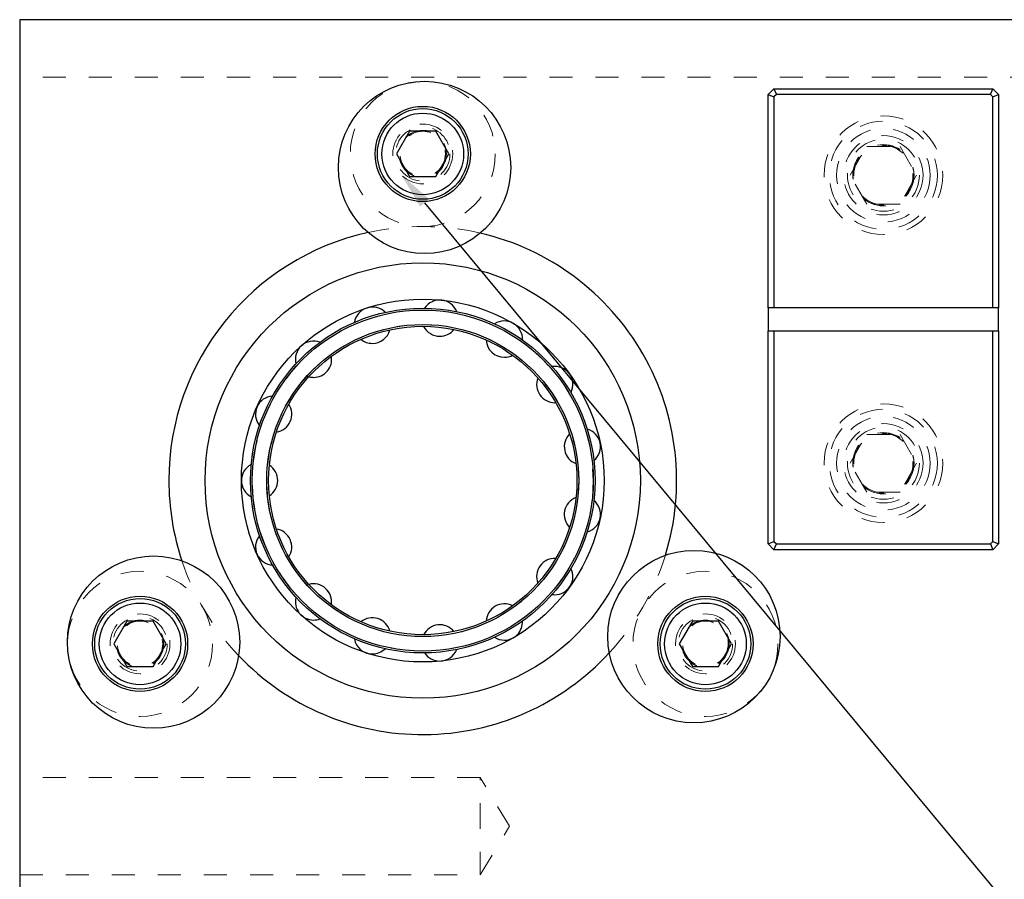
# Model space of a CAD drawing. Header units: inches. Extents: x 1880 to 2363, y -453 to -54.
# Tile 362 of 656: x 2034.68 to 2038.96, y -262.94 to -259.21. Entities that reach past the tile are written whole.
import ezdxf

# ---------------------------------------------------------------- set-up
doc = ezdxf.new("R2010")
doc.units = ezdxf.units.IN
doc.header["$LTSCALE"] = 0.5
doc.header["$MEASUREMENT"] = 0
doc.linetypes.add('HIDDEN', pattern=[0.225, 0.15, -0.075])
for name, color, linetype in [('DSS-M-S', 53, 'Continuous'), ('SID-M-S', 105, 'Continuous'), ('SVD-M-S', 8, 'Continuous')]:
    doc.layers.add(name, color=color, linetype=linetype)

msp = doc.modelspace()

# ---------------------------------------------------------------- linework, layer by layer
at = {"layer": 'DSS-M-S', "linetype": 'Continuous', "lineweight": 25}
for p, q in [((2034.68179, -259.20862), (2034.68179, -271.94562)), ((2047.18179, -259.20862), (2034.68179, -259.20862)), ((2037.93179, -259.53362), (2037.95679, -259.50862)), ((2037.93179, -260.45862), (2037.93179, -259.53362)), ((2037.93179, -259.53362), (2037.95679, -259.54398)), ((2037.95679, -259.50862), (2037.96715, -259.53362)), ((2037.95679, -259.50862), (2038.90679, -259.50862)), ((2037.96715, -259.53362), (2037.95679, -259.54398)), ((2038.89644, -259.53362), (2037.96715, -259.53362)), ((2038.89644, -259.53362), (2038.90679, -259.50862)), ((2038.90679, -259.54398), (2038.89644, -259.53362)), ((2038.90679, -259.50862), (2038.93179, -259.53362)), ((2038.90679, -259.54398), (2038.93179, -259.53362)), ((2038.93179, -259.53362), (2038.93179, -260.45862)), ((2037.95679, -259.54398), (2037.95679, -260.45862)), ((2038.90679, -260.45862), (2038.90679, -259.54398)), ((2037.95679, -260.45862), (2037.93179, -260.45862)), ((2037.93179, -260.45862), (2037.93179, -260.55862)), ((2038.90679, -260.45862), (2037.95679, -260.45862)), ((2038.93179, -260.45862), (2038.90679, -260.45862)), ((2038.93179, -260.55862), (2038.93179, -260.45862)), ((2037.93179, -261.48362), (2037.93179, -260.55862)), ((2037.93179, -260.55862), (2037.95679, -260.55862)), ((2037.95679, -260.55862), (2037.95679, -261.47327)), ((2037.95679, -260.55862), (2038.90679, -260.55862)), ((2038.90679, -261.47327), (2038.90679, -260.55862)), ((2038.90679, -260.55862), (2038.93179, -260.55862)), ((2038.93179, -260.55862), (2038.93179, -261.48362)), ((2037.93179, -261.48362), (2037.95679, -261.47327)), ((2037.95679, -261.50862), (2037.93179, -261.48362)), ((2037.95679, -261.47327), (2037.96715, -261.48362)), ((2037.95679, -261.50862), (2037.96715, -261.48362)), ((2037.96715, -261.48362), (2038.89644, -261.48362)), ((2038.89644, -261.48362), (2038.90679, -261.47327)), ((2038.89644, -261.48362), (2038.90679, -261.50862)), ((2038.90679, -261.47327), (2038.93179, -261.48362)), ((2038.93179, -261.48362), (2038.90679, -261.50862)), ((2038.90679, -261.50862), (2037.95679, -261.50862))]:
    msp.add_line(p, q, dxfattribs=at)
at = {"layer": 'DSS-M-S', "linetype": 'HIDDEN', "lineweight": 18}
for p, q in [((2041.08179, -259.45862), (2034.68179, -259.45862)), ((2035.77989, -261.57547), (2035.7844, -261.5756)), ((2036.68179, -262.49767), (2034.68179, -262.49767)), ((2036.68179, -262.70862), (2036.68179, -262.49767)), ((2036.80854, -262.70862), (2036.68179, -262.49767)), ((2036.68179, -262.91957), (2036.68179, -262.70862)), ((2036.68179, -262.91957), (2036.80854, -262.70862)), ((2034.68179, -262.91957), (2036.68179, -262.91957))]:
    msp.add_line(p, q, dxfattribs=at)
for centre, radius in [((2038.43179, -259.88362), 0.2575), ((2036.43179, -259.7913), 0.09843), ((2038.43179, -259.88362), 0.172), ((2038.43179, -259.88362), 0.1285), ((2036.43179, -261.20862), 0.74016), ((2036.43179, -261.20862), 0.67717), ((2038.43179, -261.13362), 0.2575), ((2038.43179, -261.13362), 0.172), ((2038.43179, -261.13362), 0.1285), ((2035.20435, -261.91728), 0.09843), ((2037.65923, -261.91728), 0.09843)]:
    msp.add_circle(centre, radius, dxfattribs=at)
at = {"layer": 'DSS-M-S', "linetype": 'Continuous', "lineweight": 25}
for radius in [0.94488, 0.7874, 0.74803, 0.74016, 0.67717, 0.66929]:
    msp.add_circle((2036.43179, -261.20862), radius, dxfattribs=at)
for centre, radius, start, end in [((2036.43179, -261.20862), 1.10236, 102.44658, 180), ((2036.43179, -261.20862), 1.10236, 342.88532, 76.90159), ((2036.50587, -260.50384), 0.07874, 21.55885, 146.69052), ((2036.2128, -260.53464), 0.07874, 45.54405, 170.69474), ((2036.78612, -260.5949), 0.07874, 357.5709, 122.68784), ((2036.2128, -260.53464), 0.07874, 270, 345.17132), ((2036.50587, -260.50384), 0.07874, 207.00596, 270), ((2036.50587, -260.50384), 0.07874, 270, 321.17002), ((2035.9576, -260.68198), 0.07874, 69.52617, 194.70013), ((2036.2128, -260.53464), 0.07874, 230.98449, 270), ((2036.78612, -260.5949), 0.07874, 183.0241, 270), ((2035.9576, -260.68198), 0.07874, 270, 9.17438), ((2036.78612, -260.5949), 0.07874, 270, 297.17084), ((2037.00511, -260.79208), 0.07874, 333.58053, 98.68701), ((2035.9576, -260.68198), 0.07874, 255.1572, 270), ((2037.00511, -260.79208), 0.07874, 159.03925, 270), ((2035.7844, -260.92038), 0.07874, 93.70653, 218.70638), ((2035.7844, -260.92038), 0.07874, 279.10081, 33.17888), ((2037.12497, -261.06128), 0.07874, 309.58809, 74.68868), ((2037.12497, -261.06128), 0.07874, 135.05174, 249.22792), ((2035.72313, -261.20862), 0.07874, 117.68554, 242.71312), ((2035.72313, -261.20862), 0.07874, 303.09688, 57.18447), ((2036.43179, -261.20862), 1.10236, 180, 198.40036), ((2037.12497, -261.35596), 0.07874, 111.06191, 225.22581), ((2037.12497, -261.35596), 0.07874, 285.59392, 50.68904), ((2035.7844, -261.49686), 0.07874, 141.66796, 266.72039), ((2035.7844, -261.49686), 0.07874, 327.09338, 81.19082), ((2037.00511, -261.62516), 0.07874, 87.07011, 201.22206), ((2037.00511, -261.62516), 0.07874, 270, 26.69692), ((2035.9576, -261.73526), 0.07874, 351.08995, 105.1976), ((2037.00511, -261.62516), 0.07874, 261.60878, 270), ((2035.9576, -261.73526), 0.07874, 165.65345, 270), ((2036.78612, -261.82234), 0.07874, 63.07667, 177.21702), ((2035.9576, -261.73526), 0.07874, 270, 290.73979), ((2036.2128, -261.8826), 0.07874, 15.08625, 129.20445), ((2036.50587, -261.9134), 0.07874, 39.08194, 153.21103), ((2036.78612, -261.82234), 0.07874, 270, 2.70804), ((2036.2128, -261.8826), 0.07874, 189.64167, 270), ((2036.78612, -261.82234), 0.07874, 237.62492, 270), ((2036.43179, -261.20862), 1.10236, 223.52136, 317.29221), ((2036.2128, -261.8826), 0.07874, 270, 314.73263), ((2036.50587, -261.9134), 0.07874, 213.63227, 270), ((2036.50587, -261.9134), 0.07874, 270, 338.72218)]:
    msp.add_arc(centre, radius, start, end, dxfattribs=at)
at = {"layer": 'DSS-M-S', "linetype": 'HIDDEN', "lineweight": 18}
for start, end in [(76.90159, 102.44658), (317.29221, 342.88532), (198.40036, 223.52136)]:
    msp.add_arc((2036.43179, -261.20862), 1.10236, start, end, dxfattribs=at)
at = {"layer": 'SID-M-S'}
msp.add_line((2036.43968, -260.00322), (2048.11871, -274.06005), dxfattribs=at)
msp.add_solid([(2036.41968, -260.01983), (2036.33999, -259.88323), (2036.41968, -260.01983), (2036.45968, -259.9866)], dxfattribs=at)
at = {"layer": 'SVD-M-S', "linetype": 'Continuous', "lineweight": 25}
for p, q in [((2036.37497, -259.69287), (2036.31814, -259.7913)), ((2036.48862, -259.69287), (2036.37497, -259.69287)), ((2036.54544, -259.7913), (2036.48862, -259.69287)), ((2036.31814, -259.7913), (2036.37497, -259.88972)), ((2036.48862, -259.88972), (2036.54544, -259.7913)), ((2036.37497, -259.88972), (2036.48862, -259.88972)), ((2035.14753, -261.81886), (2035.0907, -261.91728)), ((2035.26118, -261.81886), (2035.14753, -261.81886)), ((2035.31801, -261.91728), (2035.26118, -261.81886)), ((2037.6024, -261.81886), (2037.54558, -261.91728)), ((2037.71606, -261.81886), (2037.6024, -261.81886)), ((2037.77288, -261.91728), (2037.71606, -261.81886)), ((2035.0907, -261.91728), (2035.14753, -262.01571)), ((2035.26118, -262.01571), (2035.31801, -261.91728)), ((2037.54558, -261.91728), (2037.6024, -262.01571)), ((2037.71606, -262.01571), (2037.77288, -261.91728)), ((2035.14753, -262.01571), (2035.26118, -262.01571)), ((2037.6024, -262.01571), (2037.71606, -262.01571))]:
    msp.add_line(p, q, dxfattribs=at)
at = {"layer": 'SVD-M-S', "linetype": 'HIDDEN', "lineweight": 18}
for p, q in [((2038.28745, -259.88362), (2038.35962, -259.75862)), ((2038.35962, -259.75862), (2038.50396, -259.75862)), ((2038.50396, -259.75862), (2038.57613, -259.88362)), ((2038.35962, -260.00862), (2038.28745, -259.88362)), ((2038.57613, -259.88362), (2038.50396, -260.00862)), ((2038.50396, -260.00862), (2038.35962, -260.00862)), ((2038.28745, -261.13362), (2038.35962, -261.00862)), ((2038.35962, -261.00862), (2038.50396, -261.00862)), ((2038.50396, -261.00862), (2038.57613, -261.13362)), ((2038.35962, -261.25862), (2038.28745, -261.13362)), ((2038.57613, -261.13362), (2038.50396, -261.25862)), ((2038.50396, -261.25862), (2038.35962, -261.25862))]:
    msp.add_line(p, q, dxfattribs=at)
at = {"layer": 'SVD-M-S', "linetype": 'Continuous', "lineweight": 25}
for centre, radius in [((2036.43952, -259.84985), 0.37402), ((2036.43179, -259.7913), 0.20669), ((2036.43179, -259.7913), 0.19685), ((2036.43179, -259.7913), 0.17717), ((2035.26294, -261.90985), 0.37402), ((2037.60917, -261.88595), 0.37402), ((2035.20435, -261.91728), 0.20669), ((2037.65923, -261.91728), 0.20669), ((2035.20435, -261.91728), 0.19685), ((2035.20435, -261.91728), 0.17717), ((2037.65923, -261.91728), 0.19685), ((2037.65923, -261.91728), 0.17717)]:
    msp.add_circle(centre, radius, dxfattribs=at)
at = {"layer": 'SVD-M-S', "linetype": 'HIDDEN', "lineweight": 18}
for centre, radius in [((2036.43179, -259.7913), 0.31496), ((2036.43179, -259.7913), 0.12992), ((2038.43179, -259.88362), 0.23438), ((2036.43179, -259.7913), 0.11811), ((2036.43179, -259.7913), 0.10289), ((2036.43179, -259.7913), 0.10262), ((2036.43179, -259.7913), 0.1021), ((2038.43179, -259.88362), 0.20313), ((2038.43179, -259.88362), 0.15625), ((2038.43179, -259.88362), 0.13297), ((2038.43179, -259.88362), 0.1327), ((2038.43179, -259.88362), 0.13218), ((2038.43179, -261.13362), 0.23438), ((2038.43179, -261.13362), 0.20313), ((2038.43179, -261.13362), 0.15625), ((2038.43179, -261.13362), 0.13297), ((2038.43179, -261.13362), 0.1327), ((2038.43179, -261.13362), 0.13218), ((2035.20435, -261.91728), 0.31496), ((2037.65923, -261.91728), 0.31496), ((2035.20435, -261.91728), 0.12992), ((2035.20435, -261.91728), 0.11811), ((2037.65923, -261.91728), 0.12992), ((2037.65923, -261.91728), 0.11811), ((2035.20435, -261.91728), 0.10289), ((2035.20435, -261.91728), 0.10262), ((2035.20435, -261.91728), 0.1021), ((2037.65923, -261.91728), 0.10289), ((2037.65923, -261.91728), 0.10262), ((2037.65923, -261.91728), 0.1021)]:
    msp.add_circle(centre, radius, dxfattribs=at)

doc.saveas('drawing.dxf')
